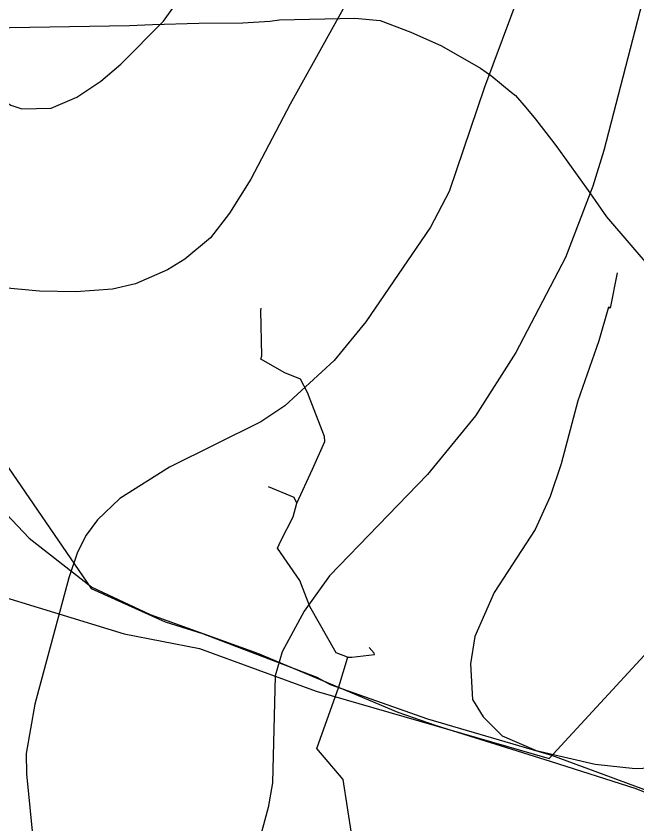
# Model space of a CAD drawing. Extents: x -662620 to -656370, y -1067090 to -1062990.
# Drawn here: x -659678.8 to -659485, y -1064030.8 to -1063778.6 of the extents above; entities that cross this region are included whole.
import ezdxf

# ---------------------------------------------------------------- set-up
doc = ezdxf.new("R2010")
doc.units = 0
for name, color, linetype in [('Ochr__pás__vod__zdroje_II__stupně', 7, 'Continuous'), ('SDELOVACÍ_VEDENÍ_-_PODZEMNÍ', 7, 'Continuous'), ('VRSTEVNICE_ZDŮRAZNĚNÁ', 7, 'Continuous'), ('VRSTEVNICE_ZÁKLADNÍ', 7, 'Continuous')]:
    doc.layers.add(name, color=color, linetype=linetype)

msp = doc.modelspace()

# ---------------------------------------------------------------- linework, layer by layer
at = {"layer": 'Ochr__pás__vod__zdroje_II__stupně'}
msp.add_lwpolyline([(-659822.34, -1063992.17), (-659732.05, -1064020.39), (-659721.43, -1064001.16), (-659688.64, -1063958.12), (-659645.09, -1063971.44), (-659621.53, -1063976.05), (-659585.15, -1063989.37), (-659512.4, -1064010.38), (-659445.79, -1063938.14), (-659433.4, -1063934.06), (-659401.05, -1063899.73), (-659349, -1063845.72), (-659298.72, -1063792.79), (-659246.81, -1063738.74)], dxfattribs=at)
at = {"layer": 'SDELOVACÍ_VEDENÍ_-_PODZEMNÍ'}
for points in [[(-659687.08, -1063782.23), (-659643.41, -1063781.56), (-659636.27, -1063781.19), (-659621.76, -1063780.83), (-659607.97, -1063780.64), (-659599.6, -1063780.15), (-659596.62, -1063779.8), (-659573.07, -1063779.25), (-659565.19, -1063780.01), (-659555.61, -1063783.56), (-659546, -1063787.83), (-659533.85, -1063794.85), (-659530.28, -1063797.34), (-659524.24, -1063802.32), (-659522.94, -1063803.38), (-659519.69, -1063807.15), (-659516.66, -1063810.76), (-659511.67, -1063817.19), (-659510, -1063819.45), (-659499.72, -1063833.82), (-659494.45, -1063841.24), (-659465.35, -1063875.17)], [(-659687.08, -1063782.23), (-659643.41, -1063781.56), (-659636.27, -1063781.19), (-659621.76, -1063780.83), (-659607.97, -1063780.64), (-659599.6, -1063780.15), (-659596.62, -1063779.8), (-659573.07, -1063779.25), (-659565.19, -1063780.01), (-659555.61, -1063783.56), (-659546, -1063787.83), (-659533.85, -1063794.85), (-659530.28, -1063797.34), (-659524.24, -1063802.32), (-659522.94, -1063803.38), (-659519.69, -1063807.15), (-659516.66, -1063810.76), (-659511.67, -1063817.19), (-659510, -1063819.45), (-659499.72, -1063833.82), (-659494.45, -1063841.24), (-659465.35, -1063875.17)], [(-659687.08, -1063782.23), (-659643.41, -1063781.56), (-659636.27, -1063781.19), (-659621.76, -1063780.83), (-659607.97, -1063780.64), (-659599.6, -1063780.15), (-659596.62, -1063779.8), (-659573.07, -1063779.25), (-659565.19, -1063780.01), (-659555.61, -1063783.56), (-659546, -1063787.83), (-659533.85, -1063794.85), (-659530.28, -1063797.34), (-659524.24, -1063802.32), (-659522.94, -1063803.38), (-659519.69, -1063807.15), (-659516.66, -1063810.76), (-659511.67, -1063817.19), (-659510, -1063819.45), (-659499.72, -1063833.82), (-659494.45, -1063841.24), (-659465.35, -1063875.17)], [(-659687.08, -1063782.23), (-659643.41, -1063781.56), (-659636.27, -1063781.19), (-659621.76, -1063780.83), (-659607.97, -1063780.64), (-659599.6, -1063780.15), (-659596.62, -1063779.8), (-659573.07, -1063779.25), (-659565.19, -1063780.01), (-659555.61, -1063783.56), (-659546, -1063787.83), (-659533.85, -1063794.85), (-659530.28, -1063797.34), (-659524.24, -1063802.32), (-659522.94, -1063803.38), (-659519.69, -1063807.15), (-659516.66, -1063810.76), (-659511.67, -1063817.19), (-659510, -1063819.45), (-659499.72, -1063833.82), (-659494.45, -1063841.24), (-659465.35, -1063875.17)], [(-659687.08, -1063782.23), (-659643.41, -1063781.56), (-659636.27, -1063781.19), (-659621.76, -1063780.83), (-659607.97, -1063780.64), (-659599.6, -1063780.15), (-659596.62, -1063779.8), (-659573.07, -1063779.25), (-659565.19, -1063780.01), (-659555.61, -1063783.56), (-659546, -1063787.83), (-659533.85, -1063794.85), (-659530.28, -1063797.34), (-659524.24, -1063802.32), (-659522.94, -1063803.38), (-659519.69, -1063807.15), (-659516.66, -1063810.76), (-659511.67, -1063817.19), (-659510, -1063819.45), (-659499.72, -1063833.82), (-659494.45, -1063841.24), (-659465.35, -1063875.17)], [(-659687.08, -1063782.23), (-659643.41, -1063781.56), (-659636.27, -1063781.19), (-659621.76, -1063780.83), (-659607.97, -1063780.64), (-659599.6, -1063780.15), (-659596.62, -1063779.8), (-659573.07, -1063779.25), (-659565.19, -1063780.01), (-659555.61, -1063783.56), (-659546, -1063787.83), (-659533.85, -1063794.85), (-659530.28, -1063797.34), (-659524.24, -1063802.32), (-659522.94, -1063803.38), (-659519.69, -1063807.15), (-659516.66, -1063810.76), (-659511.67, -1063817.19), (-659510, -1063819.45), (-659499.72, -1063833.82), (-659494.45, -1063841.24), (-659465.35, -1063875.17)], [(-659687.08, -1063782.23), (-659643.41, -1063781.56), (-659636.27, -1063781.19), (-659621.76, -1063780.83), (-659607.97, -1063780.64), (-659599.6, -1063780.15), (-659596.62, -1063779.8), (-659573.07, -1063779.25), (-659565.19, -1063780.01), (-659555.61, -1063783.56), (-659546, -1063787.83), (-659533.85, -1063794.85), (-659530.28, -1063797.34), (-659524.24, -1063802.32), (-659522.94, -1063803.38), (-659519.69, -1063807.15), (-659516.66, -1063810.76), (-659511.67, -1063817.19), (-659510, -1063819.45), (-659499.72, -1063833.82), (-659494.45, -1063841.24), (-659465.35, -1063875.17)], [(-659687.08, -1063782.23), (-659643.41, -1063781.56), (-659636.27, -1063781.19), (-659621.76, -1063780.83), (-659607.97, -1063780.64), (-659599.6, -1063780.15), (-659596.62, -1063779.8), (-659573.07, -1063779.25), (-659565.19, -1063780.01), (-659555.61, -1063783.56), (-659546, -1063787.83), (-659533.85, -1063794.85), (-659530.28, -1063797.34), (-659524.24, -1063802.32), (-659522.94, -1063803.38), (-659519.69, -1063807.15), (-659516.66, -1063810.76), (-659511.67, -1063817.19), (-659510, -1063819.45), (-659499.72, -1063833.82), (-659494.45, -1063841.24), (-659465.35, -1063875.17)], [(-659687.08, -1063782.23), (-659643.41, -1063781.56), (-659636.27, -1063781.19), (-659621.76, -1063780.83), (-659607.97, -1063780.64), (-659599.6, -1063780.15), (-659596.62, -1063779.8), (-659573.07, -1063779.25), (-659565.19, -1063780.01), (-659555.61, -1063783.56), (-659546, -1063787.83), (-659533.85, -1063794.85), (-659530.28, -1063797.34), (-659524.24, -1063802.32), (-659522.94, -1063803.38), (-659519.69, -1063807.15), (-659516.66, -1063810.76), (-659511.67, -1063817.19), (-659510, -1063819.45), (-659499.72, -1063833.82), (-659494.45, -1063841.24), (-659465.35, -1063875.17)], [(-659687.08, -1063782.23), (-659643.41, -1063781.56), (-659636.27, -1063781.19), (-659621.76, -1063780.83), (-659607.97, -1063780.64), (-659599.6, -1063780.15), (-659596.62, -1063779.8), (-659573.07, -1063779.25), (-659565.19, -1063780.01), (-659555.61, -1063783.56), (-659546, -1063787.83), (-659533.85, -1063794.85), (-659530.28, -1063797.34), (-659524.24, -1063802.32), (-659522.94, -1063803.38), (-659519.69, -1063807.15), (-659516.66, -1063810.76), (-659511.67, -1063817.19), (-659510, -1063819.45), (-659499.72, -1063833.82), (-659494.45, -1063841.24), (-659465.35, -1063875.17)], [(-659687.08, -1063782.23), (-659643.41, -1063781.56), (-659636.27, -1063781.19), (-659621.76, -1063780.83), (-659607.97, -1063780.64), (-659599.6, -1063780.15), (-659596.62, -1063779.8), (-659573.07, -1063779.25), (-659565.19, -1063780.01), (-659555.61, -1063783.56), (-659546, -1063787.83), (-659533.85, -1063794.85), (-659530.28, -1063797.34), (-659524.24, -1063802.32), (-659522.94, -1063803.38), (-659519.69, -1063807.15), (-659516.66, -1063810.76), (-659511.67, -1063817.19), (-659510, -1063819.45), (-659499.72, -1063833.82), (-659494.45, -1063841.24), (-659465.35, -1063875.17)], [(-659687.08, -1063782.23), (-659643.41, -1063781.56), (-659636.27, -1063781.19), (-659621.76, -1063780.83), (-659607.97, -1063780.64), (-659599.6, -1063780.15), (-659596.62, -1063779.8), (-659573.07, -1063779.25), (-659565.19, -1063780.01), (-659555.61, -1063783.56), (-659546, -1063787.83), (-659533.85, -1063794.85), (-659530.28, -1063797.34), (-659524.24, -1063802.32), (-659522.94, -1063803.38), (-659519.69, -1063807.15), (-659516.66, -1063810.76), (-659511.67, -1063817.19), (-659510, -1063819.45), (-659499.72, -1063833.82), (-659494.45, -1063841.24), (-659465.35, -1063875.17)], [(-659687.08, -1063782.23), (-659643.41, -1063781.56), (-659636.27, -1063781.19), (-659621.76, -1063780.83), (-659607.97, -1063780.64), (-659599.6, -1063780.15), (-659596.62, -1063779.8), (-659573.07, -1063779.25), (-659565.19, -1063780.01), (-659555.61, -1063783.56), (-659546, -1063787.83), (-659533.85, -1063794.85), (-659530.28, -1063797.34), (-659524.24, -1063802.32), (-659522.94, -1063803.38), (-659519.69, -1063807.15), (-659516.66, -1063810.76), (-659511.67, -1063817.19), (-659510, -1063819.45), (-659499.72, -1063833.82), (-659494.45, -1063841.24), (-659465.35, -1063875.17)], [(-659687.08, -1063782.23), (-659643.41, -1063781.56), (-659636.27, -1063781.19), (-659621.76, -1063780.83), (-659607.97, -1063780.64), (-659599.6, -1063780.15), (-659596.62, -1063779.8), (-659573.07, -1063779.25), (-659565.19, -1063780.01), (-659555.61, -1063783.56), (-659546, -1063787.83), (-659533.85, -1063794.85), (-659530.28, -1063797.34), (-659524.24, -1063802.32), (-659522.94, -1063803.38), (-659519.69, -1063807.15), (-659516.66, -1063810.76), (-659511.67, -1063817.19), (-659510, -1063819.45), (-659499.72, -1063833.82), (-659494.45, -1063841.24), (-659465.35, -1063875.17)], [(-659687.08, -1063782.23), (-659643.41, -1063781.56), (-659636.27, -1063781.19), (-659621.76, -1063780.83), (-659607.97, -1063780.64), (-659599.6, -1063780.15), (-659596.62, -1063779.8), (-659573.07, -1063779.25), (-659565.19, -1063780.01), (-659555.61, -1063783.56), (-659546, -1063787.83), (-659533.85, -1063794.85), (-659530.28, -1063797.34), (-659524.24, -1063802.32), (-659522.94, -1063803.38), (-659519.69, -1063807.15), (-659516.66, -1063810.76), (-659511.67, -1063817.19), (-659510, -1063819.45), (-659499.72, -1063833.82), (-659494.45, -1063841.24), (-659465.35, -1063875.17)], [(-659687.08, -1063782.23), (-659643.41, -1063781.56), (-659636.27, -1063781.19), (-659621.76, -1063780.83), (-659607.97, -1063780.64), (-659599.6, -1063780.15), (-659596.62, -1063779.8), (-659573.07, -1063779.25), (-659565.19, -1063780.01), (-659555.61, -1063783.56), (-659546, -1063787.83), (-659533.85, -1063794.85), (-659530.28, -1063797.34), (-659524.24, -1063802.32), (-659522.94, -1063803.38), (-659519.69, -1063807.15), (-659516.66, -1063810.76), (-659511.67, -1063817.19), (-659510, -1063819.45), (-659499.72, -1063833.82), (-659494.45, -1063841.24), (-659465.35, -1063875.17)], [(-659687.08, -1063782.23), (-659643.41, -1063781.56), (-659636.27, -1063781.19), (-659621.76, -1063780.83), (-659607.97, -1063780.64), (-659599.6, -1063780.15), (-659596.62, -1063779.8), (-659573.07, -1063779.25), (-659565.19, -1063780.01), (-659555.61, -1063783.56), (-659546, -1063787.83), (-659533.85, -1063794.85), (-659530.28, -1063797.34), (-659524.24, -1063802.32), (-659522.94, -1063803.38), (-659519.69, -1063807.15), (-659516.66, -1063810.76), (-659511.67, -1063817.19), (-659510, -1063819.45), (-659499.72, -1063833.82), (-659494.45, -1063841.24), (-659465.35, -1063875.17)], [(-659687.08, -1063782.23), (-659643.41, -1063781.56), (-659636.27, -1063781.19), (-659621.76, -1063780.83), (-659607.97, -1063780.64), (-659599.6, -1063780.15), (-659596.62, -1063779.8), (-659573.07, -1063779.25), (-659565.19, -1063780.01), (-659555.61, -1063783.56), (-659546, -1063787.83), (-659533.85, -1063794.85), (-659530.28, -1063797.34), (-659524.24, -1063802.32), (-659522.94, -1063803.38), (-659519.69, -1063807.15), (-659516.66, -1063810.76), (-659511.67, -1063817.19), (-659510, -1063819.45), (-659499.72, -1063833.82), (-659494.45, -1063841.24), (-659465.35, -1063875.17)], [(-659591.21, -1063930.71), (-659586.26, -1063920.09), (-659582.46, -1063911.42), (-659582.5, -1063909.84), (-659587.05, -1063898.3), (-659587.79, -1063896.12), (-659589.97, -1063891.92), (-659594.92, -1063889.96), (-659602.42, -1063885.77), (-659602.13, -1063884.63), (-659602.39, -1063870.48), (-659602.28, -1063869.76)], [(-659591.21, -1063930.71), (-659586.26, -1063920.09), (-659582.46, -1063911.42), (-659582.5, -1063909.84), (-659587.05, -1063898.3), (-659587.79, -1063896.12), (-659589.97, -1063891.92), (-659594.92, -1063889.96), (-659602.42, -1063885.77), (-659602.13, -1063884.63), (-659602.39, -1063870.48), (-659602.28, -1063869.76)], [(-659602.13, -1063884.63), (-659602.39, -1063870.48)], [(-659602.13, -1063884.63), (-659602.39, -1063870.48)], [(-659771.74, -1063891.3), (-659683.72, -1063932.18), (-659674.74, -1063941.59)], [(-659771.74, -1063891.3), (-659683.72, -1063932.18), (-659674.74, -1063941.59)], [(-659582.5, -1063909.84), (-659587.05, -1063898.3)], [(-659582.5, -1063909.84), (-659587.05, -1063898.3)], [(-659685.11, -1063914.04), (-659655.36, -1063957.3), (-659632.31, -1063967.77), (-659620.57, -1063971.41), (-659584.94, -1063985.05), (-659580.75, -1063987.27)], [(-659685.11, -1063914.04), (-659655.36, -1063957.3), (-659632.31, -1063967.77), (-659620.57, -1063971.41), (-659584.94, -1063985.05), (-659580.75, -1063987.27)], [(-659685.11, -1063914.04), (-659655.36, -1063957.3), (-659632.31, -1063967.77), (-659620.57, -1063971.41), (-659584.94, -1063985.05), (-659580.75, -1063987.27)], [(-659685.11, -1063914.04), (-659655.36, -1063957.3), (-659632.31, -1063967.77), (-659620.57, -1063971.41), (-659584.94, -1063985.05), (-659580.75, -1063987.27)], [(-659592.01, -1063928.95), (-659600.04, -1063925.54)], [(-659591.21, -1063930.71), (-659592.01, -1063928.95), (-659600.04, -1063925.54)], [(-659592.01, -1063928.95), (-659600.04, -1063925.54)], [(-659591.21, -1063930.71), (-659592.01, -1063928.95), (-659600.04, -1063925.54)], [(-659575.36, -1063978.82), (-659578.85, -1063977.47), (-659587.14, -1063962.92), (-659590.23, -1063954.82), (-659597.17, -1063944.72), (-659596.18, -1063942.48), (-659592.28, -1063935), (-659591.21, -1063930.71)], [(-659575.36, -1063978.82), (-659578.85, -1063977.47), (-659587.14, -1063962.92), (-659590.23, -1063954.82), (-659597.17, -1063944.72), (-659596.18, -1063942.48), (-659592.28, -1063935), (-659591.21, -1063930.71)], [(-659596.18, -1063942.48), (-659592.28, -1063935)], [(-659596.18, -1063942.48), (-659592.28, -1063935)], [(-659674.74, -1063941.59), (-659655.18, -1063956.88), (-659636.98, -1063965.47), (-659603.44, -1063977.54), (-659559.66, -1063995.96), (-659547.7, -1064000.1), (-659512.11, -1064011.25), (-659485.33, -1064019.82), (-659457.35, -1064031.04), (-659416.8, -1064044.15), (-659409.78, -1064046.46), (-659409.36, -1064048.48), (-659407.05, -1064069.87), (-659405.35, -1064084.7), (-659405.19, -1064089.2)], [(-659674.74, -1063941.59), (-659655.18, -1063956.88), (-659636.98, -1063965.47), (-659603.44, -1063977.54), (-659559.66, -1063995.96), (-659547.7, -1064000.1), (-659512.11, -1064011.25), (-659485.33, -1064019.82), (-659457.35, -1064031.04), (-659416.8, -1064044.15), (-659409.78, -1064046.46), (-659409.36, -1064048.48), (-659407.05, -1064069.87), (-659405.35, -1064084.7), (-659405.19, -1064089.2)], [(-659674.74, -1063941.59), (-659655.18, -1063956.88), (-659636.98, -1063965.47), (-659603.44, -1063977.54), (-659559.66, -1063995.96), (-659547.7, -1064000.1), (-659512.11, -1064011.25), (-659485.33, -1064019.82), (-659457.35, -1064031.04), (-659416.8, -1064044.15), (-659409.78, -1064046.46), (-659409.36, -1064048.48), (-659407.05, -1064069.87), (-659405.35, -1064084.7), (-659405.19, -1064089.2)], [(-659587.14, -1063962.92), (-659590.23, -1063954.82)], [(-659587.14, -1063962.92), (-659590.23, -1063954.82)], [(-659575.36, -1063978.82), (-659574, -1063978.8), (-659566.88, -1063977.9), (-659567.05, -1063977.51), (-659568.54, -1063975.71)], [(-659575.36, -1063978.82), (-659574, -1063978.8), (-659566.88, -1063977.9), (-659567.05, -1063977.51), (-659568.54, -1063975.71)], [(-659574, -1063978.8), (-659566.88, -1063977.9)], [(-659574, -1063978.8), (-659566.88, -1063977.9)], [(-659570.28, -1064050.69), (-659573.01, -1064038.49), (-659573.32, -1064037.3), (-659573.97, -1064034.47), (-659576.72, -1064016.94), (-659584.88, -1064007.3), (-659578.09, -1063988.06), (-659575.34, -1063979.13), (-659575.36, -1063978.82)], [(-659570.28, -1064050.69), (-659573.01, -1064038.49), (-659573.32, -1064037.3), (-659573.97, -1064034.47), (-659576.72, -1064016.94), (-659584.88, -1064007.3), (-659578.09, -1063988.06), (-659575.34, -1063979.13), (-659575.36, -1063978.82)], [(-659578.09, -1063988.06), (-659575.34, -1063979.13)], [(-659578.09, -1063988.06), (-659575.34, -1063979.13)], [(-659580.75, -1063987.27), (-659550.38, -1063998.08), (-659511.68, -1064009.4), (-659474.17, -1064023.18), (-659426.38, -1064039.45), (-659416.26, -1064043.6), (-659411.06, -1064050.2), (-659406.67, -1064078.72), (-659400.63, -1064124.23), (-659392.4, -1064228.09)], [(-659580.75, -1063987.27), (-659550.38, -1063998.08), (-659511.68, -1064009.4), (-659474.17, -1064023.18), (-659426.38, -1064039.45), (-659416.26, -1064043.6), (-659411.06, -1064050.2), (-659406.67, -1064078.72), (-659400.63, -1064124.23), (-659392.4, -1064228.09)], [(-659580.75, -1063987.27), (-659550.38, -1063998.08), (-659511.68, -1064009.4), (-659474.17, -1064023.18), (-659426.38, -1064039.45), (-659416.26, -1064043.6), (-659411.06, -1064050.2), (-659406.67, -1064078.72), (-659400.63, -1064124.23), (-659392.4, -1064228.09)], [(-659580.75, -1063987.27), (-659550.38, -1063998.08), (-659511.68, -1064009.4), (-659474.17, -1064023.18), (-659426.38, -1064039.45), (-659416.26, -1064043.6), (-659411.06, -1064050.2), (-659406.67, -1064078.72), (-659400.63, -1064124.23), (-659392.4, -1064228.09)]]:
    msp.add_lwpolyline(points, dxfattribs=at)
at = {"layer": 'VRSTEVNICE_ZDŮRAZNĚNÁ'}
for points in [[(-659475.15, -1063742.47), (-659495.3, -1063820.51), (-659498.73, -1063831.66), (-659507.31, -1063853.95), (-659522.75, -1063883.68), (-659535.33, -1063903.41), (-659550.33, -1063921.7), (-659580.92, -1063953.43)], [(-659580.92, -1063953.43), (-659588.92, -1063964.44), (-659595.79, -1063977.16), (-659597.93, -1063984.59), (-659598.79, -1064018.04), (-659600.07, -1064025.76), (-659605.51, -1064045.77), (-659607.79, -1064057.78), (-659608.22, -1064065.78), (-659607.08, -1064073.78), (-659603.22, -1064081.79), (-659600.36, -1064085.36), (-659592.93, -1064090.08), (-659589.5, -1064090.94), (-659582.64, -1064090.79), (-659574.63, -1064088.79), (-659547.76, -1064077.36), (-659535.75, -1064074.07), (-659523.75, -1064071.78), (-659507.74, -1064070.35), (-659495.73, -1064070.21), (-659474.58, -1064072.5)]]:
    msp.add_lwpolyline(points, dxfattribs=at)
at = {"layer": 'VRSTEVNICE_ZÁKLADNÍ'}
for points in [[(-659559.19, -1063744.75), (-659593.21, -1063806.07), (-659605.51, -1063829.51), (-659612.22, -1063840.09), (-659618.08, -1063847.81), (-659626.09, -1063854.52), (-659631.52, -1063857.81), (-659641.52, -1063862.24), (-659648.67, -1063863.82), (-659660.11, -1063864.67), (-659671.54, -1063864.53), (-659692.98, -1063862.53), (-659700.13, -1063863.53)], [(-659559.19, -1063744.75), (-659593.21, -1063806.07), (-659605.51, -1063829.51), (-659612.22, -1063840.09), (-659618.08, -1063847.81), (-659626.09, -1063854.52), (-659631.52, -1063857.81), (-659641.52, -1063862.24), (-659648.67, -1063863.82), (-659660.11, -1063864.67), (-659671.54, -1063864.53), (-659692.98, -1063862.53), (-659700.13, -1063863.53)], [(-659795.89, -1063843.38), (-659791.89, -1063835.37), (-659786.03, -1063827.37), (-659778.31, -1063818.93), (-659768.59, -1063809.64), (-659754.73, -1063798.92), (-659747.15, -1063794.49), (-659733.57, -1063788.49), (-659725.57, -1063786.49), (-659710.13, -1063785.49), (-659701.7, -1063787.2), (-659696.27, -1063791.78), (-659690.55, -1063798.78), (-659686.83, -1063802.21), (-659680.4, -1063806.36), (-659676.97, -1063807.5), (-659667.82, -1063807.36), (-659659.82, -1063803.93), (-659652.39, -1063798.92), (-659646.1, -1063793.64), (-659632.81, -1063780.2), (-659625.37, -1063769.77)], [(-659795.89, -1063843.38), (-659791.89, -1063835.37), (-659786.03, -1063827.37), (-659778.31, -1063818.93), (-659768.59, -1063809.64), (-659754.73, -1063798.92), (-659747.15, -1063794.49), (-659733.57, -1063788.49), (-659725.57, -1063786.49), (-659710.13, -1063785.49), (-659701.7, -1063787.2), (-659696.27, -1063791.78), (-659690.55, -1063798.78), (-659686.83, -1063802.21), (-659680.4, -1063806.36), (-659676.97, -1063807.5), (-659667.82, -1063807.36), (-659659.82, -1063803.93), (-659652.39, -1063798.92), (-659646.1, -1063793.64), (-659632.81, -1063780.2), (-659625.37, -1063769.77)], [(-659521.89, -1063771.91), (-659532.61, -1063800.78), (-659543.61, -1063833.37), (-659549.48, -1063844.52), (-659569.63, -1063874.11), (-659579.49, -1063886.11)], [(-659521.89, -1063771.91), (-659532.61, -1063800.78), (-659543.61, -1063833.37), (-659549.48, -1063844.52), (-659569.63, -1063874.11), (-659579.49, -1063886.11)], [(-659491.15, -1063858.79), (-659493.33, -1063869.76), (-659493.87, -1063869.53), (-659496.88, -1063879.97), (-659503.45, -1063898.69), (-659508.6, -1063918.39), (-659512.03, -1063928.57), (-659516.74, -1063938.86), (-659529.54, -1063958.54), (-659535.61, -1063972.3), (-659536.9, -1063980.88), (-659536.33, -1063992.03), (-659533.04, -1063997.46), (-659527.03, -1064003.32), (-659516.46, -1064007.96), (-659498.04, -1064012.23), (-659485.56, -1064013.53), (-659471.43, -1064012.9)], [(-659579.49, -1063886.11), (-659594.93, -1063900.26), (-659602.36, -1063905.27), (-659630.95, -1063919.42), (-659646.38, -1063929.28), (-659653.39, -1063935.85), (-659656.96, -1063940.71), (-659659.68, -1063946), (-659662.39, -1063954.01), (-659672.97, -1063993.46), (-659675.69, -1064008.89), (-659675.54, -1064015.18), (-659671.97, -1064050.91)], [(-659579.49, -1063886.11), (-659594.93, -1063900.26), (-659602.36, -1063905.27), (-659630.95, -1063919.42), (-659646.38, -1063929.28), (-659653.39, -1063935.85), (-659656.96, -1063940.71), (-659659.68, -1063946), (-659662.39, -1063954.01), (-659672.97, -1063993.46), (-659675.69, -1064008.89), (-659675.54, -1064015.18), (-659671.97, -1064050.91)]]:
    msp.add_lwpolyline(points, dxfattribs=at)

doc.saveas('drawing.dxf')
